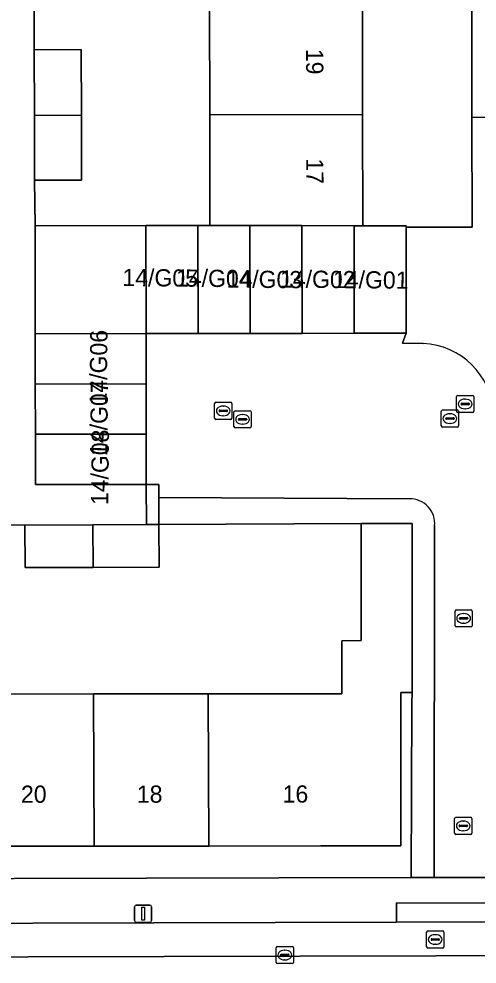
# Model space of a CAD drawing. Extents: x 160732 to 162107, y 387428 to 388479.
# Drawn here: x 161190.9 to 161217.5, y 388093.4 to 388148.3 of the extents above; entities that cross this region are included whole.
import ezdxf

# ---------------------------------------------------------------- set-up
doc = ezdxf.new("R2010")
doc.units = 0
for name, color, linetype in [('IMGEO_Erf', 7, 'Continuous'), ('IMGEO_Kolk', 7, 'Continuous'), ('IMGEO_Lichtmast', 7, 'Continuous'), ('IMGEO_Muur', 7, 'Continuous'), ('IMGEO_Pand', 7, 'Continuous'), ('IMGEO_Pand_nummerreeks', 7, 'Continuous'), ('IMGEO_Parkeervlak_open', 7, 'Continuous'), ('IMGEO_Rijbaan_lokaal_open', 7, 'Continuous'), ('IMGEO_Rioolput', 7, 'Continuous'), ('IMGEO_Voetpad_open', 7, 'Continuous')]:
    doc.layers.add(name, color=color, linetype=linetype)

msp = doc.modelspace()

# ---------------------------------------------------------------- linework, layer by layer
at = {"layer": 'IMGEO_Erf'}
for points in [[(161214.922, 388174.406), (161210.793, 388174.466), (161210.803, 388168.003), (161210.812, 388161.678), (161210.822, 388155.342), (161210.831, 388149.058), (161210.84, 388142.754), (161210.85, 388136.289), (161213.358, 388136.292), (161213.358, 388136.214), (161217.196, 388136.21), (161217.185, 388142.591), (161217.154, 388159.956)], [(161191.765, 388151.538), (161191.764, 388146.516), (161194.497, 388146.523), (161194.508, 388142.71), (161194.518, 388138.936), (161191.784, 388138.928), (161191.813, 388136.289), (161198.254, 388136.299), (161201.275, 388136.303), (161201.974, 388136.304), (161201.964, 388142.73), (161201.955, 388149.043)], [(161209.627, 388112.181), (161210.756, 388112.182), (161210.752, 388118.996), (161199.011, 388118.929), (161199.022, 388116.455), (161195.189, 388116.439), (161191.237, 388116.423), (161191.226, 388118.897), (161185.812, 388118.92), (161185.823, 388116.446), (161181.938, 388116.43), (161178.038, 388116.414), (161178.027, 388118.888), (161175.284, 388118.862), (161175.313, 388115.888), (161168.598, 388115.822), (161168.569, 388118.796), (161166.228, 388118.787), (161166.296, 388100.338), (161166.3, 388099.289)], [(161167.543, 388098.312), (161213.654, 388098.423), (161213.697, 388108.549), (161213.717, 388109.165), (161213.047, 388109.164), (161213.057, 388100.258), (161211.955, 388100.257), (161208.419, 388100.254), (161201.899, 388100.25), (161195.251, 388100.245), (161188.62, 388100.24), (161181.989, 388100.236), (161175.35, 388100.231), (161168.592, 388100.226), (161168.585, 388109.065), (161175.319, 388109.07), (161181.961, 388109.075), (161188.594, 388109.08), (161195.217, 388109.084), (161201.859, 388109.089), (161208.415, 388109.094), (161209.63, 388109.095), (161209.627, 388112.181)]]:
    msp.add_lwpolyline(points, dxfattribs=at)
at = {"layer": 'IMGEO_Kolk'}
for p, q in [((161203.366, 388124.615), (161203.366, 388125.467)), ((161203.441, 388125.541), (161204.293, 388125.541)), ((161204.367, 388125.467), (161204.367, 388124.615)), ((161215.405, 388124.658), (161215.405, 388125.51)), ((161215.48, 388125.584), (161216.332, 388125.584)), ((161215.893, 388125.364), (161215.918, 388125.364)), ((161216.406, 388125.51), (161216.406, 388124.658)), ((161203.625, 388125.035), (161203.625, 388125.047)), ((161204.063, 388124.998), (161203.665, 388124.998)), ((161203.668, 388125.084), (161204.066, 388125.084)), ((161203.854, 388125.321), (161203.879, 388125.321)), ((161204.109, 388125.047), (161204.109, 388125.035)), ((161215.664, 388125.078), (161215.664, 388125.09)), ((161216.102, 388125.041), (161215.704, 388125.041)), ((161215.707, 388125.127), (161216.105, 388125.127)), ((161215.916, 388124.804), (161215.891, 388124.804)), ((161216.148, 388125.09), (161216.148, 388125.078)), ((161204.293, 388124.541), (161203.441, 388124.541)), ((161203.877, 388124.761), (161203.852, 388124.761)), ((161216.332, 388124.584), (161215.48, 388124.584)), ((161216.204, 388113.05), (161216.204, 388113.902)), ((161216.279, 388113.976), (161217.131, 388113.976)), ((161217.205, 388113.902), (161217.205, 388113.05)), ((161216.463, 388113.47), (161216.463, 388113.482)), ((161216.901, 388113.433), (161216.503, 388113.433)), ((161216.506, 388113.519), (161216.904, 388113.519)), ((161216.692, 388113.756), (161216.717, 388113.756)), ((161216.947, 388113.482), (161216.947, 388113.47)), ((161217.131, 388112.976), (161216.279, 388112.976)), ((161216.715, 388113.196), (161216.69, 388113.196)), ((161216.18, 388100.994), (161216.18, 388101.846)), ((161216.255, 388101.92), (161217.107, 388101.92)), ((161217.181, 388101.846), (161217.181, 388100.994)), ((161216.439, 388101.414), (161216.439, 388101.426)), ((161216.877, 388101.377), (161216.479, 388101.377)), ((161216.482, 388101.463), (161216.88, 388101.463)), ((161216.668, 388101.7), (161216.693, 388101.7)), ((161216.923, 388101.426), (161216.923, 388101.414)), ((161217.107, 388100.92), (161216.255, 388100.92)), ((161216.691, 388101.14), (161216.666, 388101.14)), ((161205.816, 388093.491), (161205.816, 388094.343)), ((161205.891, 388094.417), (161206.743, 388094.417)), ((161206.304, 388094.197), (161206.329, 388094.197)), ((161206.817, 388094.343), (161206.817, 388093.491)), ((161206.075, 388093.911), (161206.075, 388093.923)), ((161206.513, 388093.874), (161206.115, 388093.874)), ((161206.118, 388093.96), (161206.516, 388093.96)), ((161206.327, 388093.637), (161206.302, 388093.637)), ((161206.559, 388093.923), (161206.559, 388093.911)), ((161206.743, 388093.417), (161205.891, 388093.417))]:
    msp.add_line(p, q, dxfattribs=at)
for points in [[(161203.366, 388124.615), (161203.366, 388125.467)], [(161203.441, 388125.541), (161204.293, 388125.541)], [(161204.367, 388125.467), (161204.367, 388124.615)], [(161215.405, 388124.658), (161215.405, 388125.51)], [(161215.48, 388125.584), (161216.332, 388125.584)], [(161216.406, 388125.51), (161216.406, 388124.658)], [(161204.293, 388124.541), (161203.441, 388124.541)], [(161216.332, 388124.584), (161215.48, 388124.584)], [(161216.204, 388113.05), (161216.204, 388113.902)], [(161216.279, 388113.976), (161217.131, 388113.976)], [(161217.205, 388113.902), (161217.205, 388113.05)], [(161217.131, 388112.976), (161216.279, 388112.976)], [(161216.18, 388100.994), (161216.18, 388101.846)], [(161216.255, 388101.92), (161217.107, 388101.92)], [(161217.181, 388101.846), (161217.181, 388100.994)], [(161217.107, 388100.92), (161216.255, 388100.92)], [(161205.816, 388093.491), (161205.816, 388094.343)], [(161205.891, 388094.417), (161206.743, 388094.417)], [(161206.817, 388094.343), (161206.817, 388093.491)], [(161206.743, 388093.417), (161205.891, 388093.417)]]:
    msp.add_lwpolyline(points, dxfattribs=at)
for centre, radius, start, end in [((161203.443, 388125.465), 0.0765, 91.552, 178.448), ((161203.443, 388125.465), 0.0765, 91.552, 178.448), ((161204.291, 388125.465), 0.0765, 1.552, 88.448), ((161204.291, 388125.465), 0.0765, 1.552, 88.448), ((161215.482, 388125.508), 0.0765, 91.552, 178.448), ((161215.482, 388125.508), 0.0765, 91.552, 178.448), ((161216.33, 388125.508), 0.0765, 1.552, 88.448), ((161216.33, 388125.508), 0.0765, 1.552, 88.448), ((161203.665, 388125.044), 0.0403, 85.8775, 175.7526), ((161203.662, 388125.034), 0.0366, 178.938, 274.7102), ((161204.066, 388125.041), 0.043, 264.8664, 352.4533), ((161204.07, 388125.046), 0.0386, 1.7309, 96.639), ((161215.704, 388125.087), 0.0403, 85.8775, 175.7526), ((161215.701, 388125.077), 0.0366, 178.938, 274.7102), ((161216.105, 388125.084), 0.043, 264.8664, 352.4533), ((161216.109, 388125.089), 0.0386, 1.7309, 96.639), ((161203.443, 388124.617), 0.0765, 181.552, 268.448), ((161203.443, 388124.617), 0.0765, 181.552, 268.448), ((161204.291, 388124.617), 0.0765, 271.552, 358.448), ((161204.291, 388124.617), 0.0765, 271.552, 358.448), ((161215.482, 388124.66), 0.0765, 181.552, 268.448), ((161215.482, 388124.66), 0.0765, 181.552, 268.448), ((161216.33, 388124.66), 0.0765, 271.552, 358.448), ((161216.33, 388124.66), 0.0765, 271.552, 358.448), ((161216.281, 388113.9), 0.0765, 91.552, 178.448), ((161216.281, 388113.9), 0.0765, 91.552, 178.448), ((161217.129, 388113.9), 0.0765, 1.552, 88.448), ((161217.129, 388113.9), 0.0765, 1.552, 88.448), ((161216.503, 388113.479), 0.0403, 85.8775, 175.7526), ((161216.5, 388113.469), 0.0366, 178.938, 274.7102), ((161216.904, 388113.476), 0.043, 264.8664, 352.4533), ((161216.908, 388113.481), 0.0386, 1.7309, 96.639), ((161216.281, 388113.052), 0.0765, 181.552, 268.448), ((161216.281, 388113.052), 0.0765, 181.552, 268.448), ((161217.129, 388113.052), 0.0765, 271.552, 358.448), ((161217.129, 388113.052), 0.0765, 271.552, 358.448), ((161216.257, 388101.844), 0.0765, 91.552, 178.448), ((161216.257, 388101.844), 0.0765, 91.552, 178.448), ((161217.105, 388101.844), 0.0765, 1.552, 88.448), ((161217.105, 388101.844), 0.0765, 1.552, 88.448), ((161216.479, 388101.423), 0.0403, 85.8775, 175.7526), ((161216.476, 388101.413), 0.0366, 178.938, 274.7102), ((161216.88, 388101.42), 0.043, 264.8664, 352.4533), ((161216.884, 388101.425), 0.0386, 1.7309, 96.639), ((161216.257, 388100.996), 0.0765, 181.552, 268.448), ((161216.257, 388100.996), 0.0765, 181.552, 268.448), ((161217.105, 388100.996), 0.0765, 271.552, 358.448), ((161217.105, 388100.996), 0.0765, 271.552, 358.448), ((161205.893, 388094.341), 0.0765, 91.552, 178.448), ((161205.893, 388094.341), 0.0765, 91.552, 178.448), ((161206.741, 388094.341), 0.0765, 1.552, 88.448), ((161206.741, 388094.341), 0.0765, 1.552, 88.448), ((161205.893, 388093.493), 0.0765, 181.552, 268.448), ((161205.893, 388093.493), 0.0765, 181.552, 268.448), ((161206.115, 388093.92), 0.0403, 85.8775, 175.7526), ((161206.112, 388093.91), 0.0366, 178.938, 274.7102), ((161206.516, 388093.917), 0.043, 264.8664, 352.4533), ((161206.52, 388093.922), 0.0386, 1.7309, 96.639), ((161206.741, 388093.493), 0.0765, 271.552, 358.448), ((161206.741, 388093.493), 0.0765, 271.552, 358.448)]:
    msp.add_arc(centre, radius, start, end, dxfattribs=at)
for centre, major_axis, ratio, start_param, end_param in [((161215.892, 388125.084), (-0.387, 0.002), 0.722429, 4.712389, 7.853982), ((161215.917, 388125.084), (-0.39, 0.002), 0.717154, 1.570796, 4.712389), ((161203.853, 388125.041), (-0.387, 0.002), 0.722429, 4.712389, 7.853982), ((161203.878, 388125.041), (-0.39, 0.002), 0.717154, 1.570796, 4.712389), ((161216.691, 388113.476), (-0.387, 0.002), 0.722429, 4.712389, 7.853982), ((161216.716, 388113.476), (-0.39, 0.002), 0.717154, 1.570796, 4.712389), ((161216.667, 388101.42), (-0.387, 0.002), 0.722429, 4.712389, 7.853982), ((161216.692, 388101.42), (-0.39, 0.002), 0.717154, 1.570796, 4.712389), ((161206.303, 388093.917), (-0.387, 0.002), 0.722429, 4.712389, 7.853982), ((161206.328, 388093.917), (-0.39, 0.002), 0.717154, 1.570796, 4.712389)]:
    msp.add_ellipse(centre, major_axis=major_axis, ratio=ratio, start_param=start_param, end_param=end_param, dxfattribs=at)
at = {"layer": 'IMGEO_Lichtmast'}
for p, q in [((161197.696, 388096.817), (161198.486, 388096.817)), ((161198.486, 388096.817), (161197.696, 388096.817)), ((161197.596, 388095.917), (161197.596, 388096.717)), ((161197.596, 388096.717), (161197.596, 388095.917)), ((161198.586, 388096.717), (161198.586, 388095.917)), ((161198.586, 388095.917), (161198.586, 388096.717)), ((161198.486, 388095.817), (161197.696, 388095.817)), ((161197.696, 388095.817), (161198.486, 388095.817))]:
    msp.add_line(p, q, dxfattribs=at)
msp.add_lwpolyline([(161198.016, 388096.692), (161198.166, 388096.692), (161198.166, 388095.942), (161198.016, 388095.942), (161198.016, 388096.692)], dxfattribs=at)
for centre, start, end in [((161197.696, 388096.717), 90, 180), ((161197.696, 388096.717), 90, 180), ((161198.486, 388096.717), 0, 90), ((161198.486, 388096.717), 360, 90), ((161197.696, 388095.917), 180, 270), ((161197.696, 388095.917), 180, 270), ((161198.486, 388095.917), 270, 0), ((161198.486, 388095.917), 270, 0)]:
    msp.add_arc(centre, 0.1, start, end, dxfattribs=at)
at = {"layer": 'IMGEO_Muur'}
msp.add_lwpolyline([(161199.011, 388118.929), (161210.752, 388118.996)], dxfattribs=at)
at = {"layer": 'IMGEO_Pand'}
for points in [[(161201.955, 388149.043), (161201.964, 388142.73), (161210.84, 388142.754), (161210.831, 388149.058)], [(161194.497, 388146.523), (161191.764, 388146.516), (161191.774, 388142.702), (161194.508, 388142.71)], [(161191.784, 388138.928), (161194.518, 388138.936), (161194.508, 388142.71), (161191.774, 388142.702)], [(161210.85, 388136.289), (161210.84, 388142.754), (161201.964, 388142.73), (161201.974, 388136.304), (161204.296, 388136.3), (161207.317, 388136.295), (161210.338, 388136.29)], [(161191.823, 388130.012), (161198.264, 388130.022), (161198.254, 388136.299), (161191.813, 388136.289)], [(161201.285, 388130.027), (161201.275, 388136.303), (161198.254, 388136.299), (161198.264, 388130.022)], [(161204.306, 388130.031), (161204.296, 388136.3), (161201.974, 388136.304), (161201.275, 388136.303), (161201.285, 388130.027)], [(161207.326, 388130.036), (161207.317, 388136.295), (161204.296, 388136.3), (161204.306, 388130.031)], [(161210.347, 388130.04), (161210.338, 388136.29), (161207.317, 388136.295), (161207.326, 388130.036)], [(161213.358, 388136.292), (161210.85, 388136.289), (161210.338, 388136.29), (161210.347, 388130.04), (161213.368, 388130.045), (161213.358, 388136.214)], [(161198.264, 388130.022), (161191.823, 388130.012), (161191.827, 388127.091), (161198.268, 388127.1)], [(161198.268, 388127.1), (161191.827, 388127.091), (161191.832, 388124.169), (161198.273, 388124.179)], [(161198.273, 388124.179), (161191.832, 388124.169), (161191.836, 388121.247), (161198.277, 388121.257)], [(161195.18, 388118.913), (161191.226, 388118.897), (161191.237, 388116.423), (161195.189, 388116.439)], [(161195.18, 388118.913), (161195.189, 388116.439), (161199.022, 388116.455), (161199.011, 388118.929), (161198.28, 388118.926)], [(161213.047, 388109.164), (161213.717, 388109.165), (161213.71, 388118.998), (161210.752, 388118.996), (161210.756, 388112.182), (161209.627, 388112.181), (161209.63, 388109.095), (161208.415, 388109.094), (161201.859, 388109.089), (161201.899, 388100.25), (161208.419, 388100.254), (161211.955, 388100.257), (161213.057, 388100.258)], [(161195.251, 388100.245), (161195.217, 388109.084), (161188.594, 388109.08), (161188.62, 388100.24)], [(161201.899, 388100.25), (161201.859, 388109.089), (161195.217, 388109.084), (161195.251, 388100.245)]]:
    msp.add_lwpolyline(points, close=True, dxfattribs=at)
at = {"layer": 'IMGEO_Parkeervlak_open'}
for points in [[(161167.689, 388093.754), (161246.71, 388093.94), (161246.658, 388095.492), (161246.642, 388095.957)], [(161246.642, 388095.957), (161219.696, 388095.853), (161212.798, 388095.827), (161170.524, 388095.717)]]:
    msp.add_lwpolyline(points, dxfattribs=at)
at = {"layer": 'IMGEO_Rijbaan_lokaal_open'}
for points in [[(161214.359, 388129.444), (161213.156, 388129.467), (161213.368, 388130.045), (161210.347, 388130.04), (161207.326, 388130.036), (161204.306, 388130.031), (161201.285, 388130.027), (161198.264, 388130.022), (161198.268, 388127.1), (161198.273, 388124.179), (161198.277, 388121.257), (161199, 388121.254), (161199.004, 388120.495), (161213.552, 388120.42)], [(161215.017, 388118.845), (161214.994, 388098.428), (161218.625, 388098.428), (161218.417, 388125.426)]]:
    msp.add_lwpolyline(points, dxfattribs=at)
msp.add_lwpolyline([(161246.71, 388093.94), (161167.689, 388093.754), (161167.577, 388093.743), (161167.102, 388093.748), (161166.812, 388088.76), (161188.566, 388088.744), (161220.677, 388088.898), (161246.674, 388088.93)], close=True, dxfattribs=at)
for centre, radius, start, end in [((161214.184, 388125.209), 4.239, 2.9389, 87.6286), ((161213.593, 388118.989), 1.431, 354.2214, 91.634)]:
    msp.add_arc(centre, radius, start, end, dxfattribs=at)
at = {"layer": 'IMGEO_Rioolput'}
for p, q in [((161216.367, 388126.432), (161217.219, 388126.432)), ((161202.243, 388125.106), (161202.243, 388125.958)), ((161202.318, 388126.032), (161203.17, 388126.032)), ((161203.244, 388125.958), (161203.244, 388125.106)), ((161216.292, 388125.506), (161216.292, 388126.358)), ((161216.551, 388125.926), (161216.551, 388125.938)), ((161216.989, 388125.889), (161216.591, 388125.889)), ((161216.594, 388125.975), (161216.992, 388125.975)), ((161216.78, 388126.212), (161216.805, 388126.212)), ((161217.035, 388125.938), (161217.035, 388125.926)), ((161217.293, 388126.358), (161217.293, 388125.506)), ((161202.502, 388125.526), (161202.502, 388125.538)), ((161202.94, 388125.489), (161202.542, 388125.489)), ((161202.545, 388125.575), (161202.943, 388125.575)), ((161202.731, 388125.812), (161202.756, 388125.812)), ((161202.986, 388125.538), (161202.986, 388125.526)), ((161217.219, 388125.432), (161216.367, 388125.432)), ((161216.803, 388125.652), (161216.778, 388125.652)), ((161203.17, 388125.032), (161202.318, 388125.032)), ((161202.754, 388125.252), (161202.729, 388125.252)), ((161214.553, 388094.395), (161214.553, 388095.247)), ((161214.628, 388095.321), (161215.48, 388095.321)), ((161215.554, 388095.247), (161215.554, 388094.395)), ((161214.812, 388094.815), (161214.812, 388094.827)), ((161215.25, 388094.778), (161214.852, 388094.778)), ((161214.855, 388094.864), (161215.253, 388094.864)), ((161215.041, 388095.101), (161215.066, 388095.101)), ((161215.296, 388094.827), (161215.296, 388094.815)), ((161215.48, 388094.321), (161214.628, 388094.321)), ((161215.064, 388094.541), (161215.039, 388094.541))]:
    msp.add_line(p, q, dxfattribs=at)
for points in [[(161216.367, 388126.432), (161217.219, 388126.432)], [(161202.243, 388125.106), (161202.243, 388125.958)], [(161202.318, 388126.032), (161203.17, 388126.032)], [(161203.244, 388125.958), (161203.244, 388125.106)], [(161216.292, 388125.506), (161216.292, 388126.358)], [(161217.293, 388126.358), (161217.293, 388125.506)], [(161217.219, 388125.432), (161216.367, 388125.432)], [(161203.17, 388125.032), (161202.318, 388125.032)], [(161214.553, 388094.395), (161214.553, 388095.247)], [(161214.628, 388095.321), (161215.48, 388095.321)], [(161215.554, 388095.247), (161215.554, 388094.395)], [(161215.48, 388094.321), (161214.628, 388094.321)]]:
    msp.add_lwpolyline(points, dxfattribs=at)
for centre, radius, start, end in [((161216.369, 388126.356), 0.0765, 91.552, 178.448), ((161216.369, 388126.356), 0.0765, 91.552, 178.448), ((161217.217, 388126.356), 0.0765, 1.552, 88.448), ((161217.217, 388126.356), 0.0765, 1.552, 88.448), ((161202.32, 388125.956), 0.0765, 91.552, 178.448), ((161202.32, 388125.956), 0.0765, 91.552, 178.448), ((161203.168, 388125.956), 0.0765, 1.552, 88.448), ((161203.168, 388125.956), 0.0765, 1.552, 88.448), ((161216.591, 388125.935), 0.0403, 85.8775, 175.7526), ((161216.588, 388125.925), 0.0366, 178.938, 274.7102), ((161216.992, 388125.932), 0.043, 264.8664, 352.4533), ((161216.996, 388125.937), 0.0386, 1.7309, 96.639), ((161202.542, 388125.535), 0.0403, 85.8775, 175.7526), ((161202.539, 388125.525), 0.0366, 178.938, 274.7102), ((161202.943, 388125.532), 0.043, 264.8664, 352.4533), ((161202.947, 388125.537), 0.0386, 1.7309, 96.639), ((161216.369, 388125.508), 0.0765, 181.552, 268.448), ((161216.369, 388125.508), 0.0765, 181.552, 268.448), ((161217.217, 388125.508), 0.0765, 271.552, 358.448), ((161217.217, 388125.508), 0.0765, 271.552, 358.448), ((161202.32, 388125.108), 0.0765, 181.552, 268.448), ((161202.32, 388125.108), 0.0765, 181.552, 268.448), ((161203.168, 388125.108), 0.0765, 271.552, 358.448), ((161203.168, 388125.108), 0.0765, 271.552, 358.448), ((161214.63, 388095.245), 0.0765, 91.552, 178.448), ((161214.63, 388095.245), 0.0765, 91.552, 178.448), ((161215.478, 388095.245), 0.0765, 1.552, 88.448), ((161215.478, 388095.245), 0.0765, 1.552, 88.448), ((161214.852, 388094.824), 0.0403, 85.8775, 175.7526), ((161214.849, 388094.814), 0.0366, 178.938, 274.7102), ((161215.253, 388094.821), 0.043, 264.8664, 352.4533), ((161215.257, 388094.826), 0.0386, 1.7309, 96.639), ((161214.63, 388094.397), 0.0765, 181.552, 268.448), ((161214.63, 388094.397), 0.0765, 181.552, 268.448), ((161215.478, 388094.397), 0.0765, 271.552, 358.448), ((161215.478, 388094.397), 0.0765, 271.552, 358.448)]:
    msp.add_arc(centre, radius, start, end, dxfattribs=at)
for centre, major_axis, ratio, start_param, end_param in [((161216.779, 388125.932), (-0.387, 0.002), 0.722429, 4.712389, 7.853982), ((161216.804, 388125.932), (-0.39, 0.002), 0.717154, 1.570796, 4.712389), ((161202.73, 388125.532), (-0.387, 0.002), 0.722429, 4.712389, 7.853982), ((161202.755, 388125.532), (-0.39, 0.002), 0.717154, 1.570796, 4.712389), ((161215.04, 388094.821), (-0.387, 0.002), 0.722429, 4.712389, 7.853982), ((161215.065, 388094.821), (-0.39, 0.002), 0.717154, 1.570796, 4.712389)]:
    msp.add_ellipse(centre, major_axis=major_axis, ratio=ratio, start_param=start_param, end_param=end_param, dxfattribs=at)
at = {"layer": 'IMGEO_Voetpad_open'}
for points in [[(161165.999, 388172.465), (161166.047, 388167.875), (161166.228, 388118.787), (161168.569, 388118.796), (161175.284, 388118.862), (161178.027, 388118.888), (161181.93, 388118.904), (161185.812, 388118.92), (161191.226, 388118.897), (161195.18, 388118.913), (161198.28, 388118.926), (161198.277, 388121.257), (161191.836, 388121.247), (161191.832, 388124.169), (161191.827, 388127.091), (161191.823, 388130.012), (161191.813, 388136.289), (161191.784, 388138.928), (161191.774, 388142.702), (161191.764, 388146.516), (161191.765, 388151.538)], [(161292.916, 388160.14), (161290.848, 388160.124), (161282.277, 388160.124), (161275.33, 388160.114), (161272.575, 388160.12), (161271.052, 388160.114), (161268.255, 388160.112), (161261.154, 388160.106), (161252.675, 388160.099), (161250.871, 388160.115), (161250.777, 388160.108), (161244.065, 388160.078), (161222.1, 388159.985), (161222.052, 388159.98), (161217.154, 388159.956), (161217.185, 388142.591), (161220.404, 388142.561), (161271.067, 388142.646), (161272.383, 388142.648), (161292.695, 388142.682)], [(161220.403, 388141.043), (161220.404, 388142.561), (161217.185, 388142.591), (161217.196, 388136.21), (161213.358, 388136.214), (161213.368, 388130.045), (161213.156, 388129.467), (161214.359, 388129.444)], [(161213.552, 388120.42), (161199.004, 388120.495), (161199.011, 388118.929), (161210.752, 388118.996), (161213.71, 388118.998), (161213.717, 388109.165), (161213.697, 388108.549), (161213.654, 388098.423), (161214.994, 388098.428), (161215.017, 388118.845)], [(161292.762, 388098.628), (161272.352, 388098.565), (161271.05, 388098.561), (161221.259, 388098.409), (161218.625, 388098.428), (161214.994, 388098.428), (161213.654, 388098.423), (161167.543, 388098.312)], [(161170.524, 388095.717), (161212.798, 388095.827), (161212.798, 388096.958), (161219.7, 388096.93), (161219.696, 388095.853), (161246.642, 388095.957), (161246.658, 388095.492), (161248.309, 388095.496), (161271.324, 388095.549), (161272.547, 388095.555), (161292.922, 388095.644)]]:
    msp.add_lwpolyline(points, dxfattribs=at)
for points in [[(161198.277, 388121.257), (161198.28, 388118.926), (161199.011, 388118.929), (161199.004, 388120.495), (161199, 388121.254)], [(161219.7, 388096.93), (161212.798, 388096.958), (161212.798, 388095.827), (161219.696, 388095.853)]]:
    msp.add_lwpolyline(points, close=True, dxfattribs=at)
for centre, radius, start, end in [((161214.184, 388125.209), 4.239, 2.9389, 87.6286), ((161213.593, 388118.989), 1.431, 354.2214, 91.634)]:
    msp.add_arc(centre, radius, start, end, dxfattribs=at)

# ---------------------------------------------------------------- texts
at = {"layer": 'IMGEO_Pand_nummerreeks'}
for s, rotation, p in [('19', 270.0855, (161207.555, 388146.563)), ('17', 270.0855, (161207.564, 388140.2)), ('14/G05', 359.3948, (161196.885, 388132.787)), ('14/G04', 359.3948, (161199.997, 388132.757)), ('14/G03', 359.3948, (161202.934, 388132.699)), ('14/G02', 359.3948, (161206.036, 388132.701)), ('14/G01', 359.3948, (161209.111, 388132.669)), ('14/G06', 89.3948, (161195.977, 388125.844)), ('14/G07', 89.3948, (161196.006, 388122.907)), ('14/G08', 89.3948, (161196.064, 388120.054)), ('20', 0.0388, (161190.999, 388102.762)), ('18', 0.0388, (161197.728, 388102.766)), ('16', 0.0401, (161206.193, 388102.773))]:
    msp.add_text(s, height=1, rotation=rotation, dxfattribs=at).set_placement(p)

doc.saveas('drawing.dxf')
